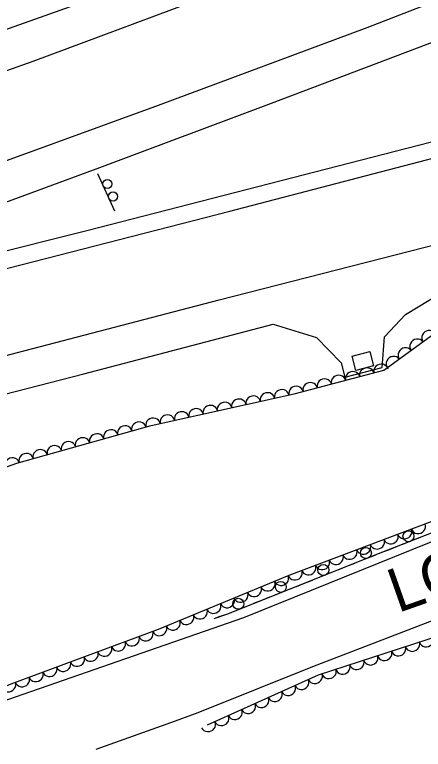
# Model space of a CAD drawing. Extents: x 1722896 to 1754269, y 648279 to 666297.
# Drawn here: x 1745790.3 to 1745902, y 651729.1 to 651929.7 of the extents above; entities that cross this region are included whole.
import ezdxf

# ---------------------------------------------------------------- set-up
doc = ezdxf.new("R2010")
doc.units = 0
for name, color, linetype in [('DESIGN - PUBLIC HEARING - Shapes', 7, 'Continuous'), ('DESIGN - SCRATCH - User 1', 7, 'Continuous'), ('DESIGN - SHEET - Linework', 7, 'Continuous'), ('SURVEY - CENTERLINE - Preliminary Text', 7, 'Continuous'), ('SURVEY - DRAINAGE - Natural Features', 7, 'Continuous'), ('SURVEY - VEGETATION - Features with Text', 7, 'Continuous')]:
    doc.layers.add(name, color=color, linetype=linetype)

msp = doc.modelspace()

# ---------------------------------------------------------------- linework, layer by layer
at = {"layer": 'DESIGN - PUBLIC HEARING - Shapes'}
msp.add_line((1745817.67, 651876.08), (1745813.07, 651886.29), dxfattribs=at)
for centre in [(1745815.67, 651883.49), (1745817.21, 651880.07)]:
    msp.add_circle(centre, 1.25, dxfattribs=at)
at = {"layer": 'DESIGN - SCRATCH - User 1'}
for points in [[(1746066.91, 651852.5), (1746061.49, 651849.32), (1746045.09, 651842.55), (1746020.76, 651833.25), (1745982.58, 651818.25), (1745944.91, 651804.65), (1745914.14, 651792.06), (1745890.86, 651782.94), (1745848.22, 651765.98), (1745844.76, 651764.8)], [(1745900.58, 651786.75), (1745896.3, 651785.07)], [(1745894.81, 651784.49), (1745892.62, 651783.63)], [(1745892.62, 651783.63), (1745890.86, 651782.94), (1745890.43, 651782.77)], [(1745888.95, 651782.18), (1745884.67, 651780.48)], [(1745881, 651779.02), (1745878.82, 651778.15)], [(1745883.19, 651779.89), (1745881, 651779.02)], [(1745877.33, 651777.56), (1745873.06, 651775.86)], [(1745869.39, 651774.4), (1745867.2, 651773.53)], [(1745871.57, 651775.27), (1745869.39, 651774.4)], [(1745865.72, 651772.94), (1745861.44, 651771.24)], [(1745859.96, 651770.65), (1745857.77, 651769.78)], [(1745854.1, 651768.32), (1745849.83, 651766.62)], [(1745857.77, 651769.78), (1745855.59, 651768.91)], [(1745846.12, 651765.27), (1745844.76, 651764.8)], [(1745848.34, 651766.03), (1745848.22, 651765.98), (1745846.12, 651765.27)]]:
    msp.add_lwpolyline(points, dxfattribs=at)
for centre, start, end in [((1745897.91, 651787.31), 44.6515, 44.6417), ((1745886.28, 651782.73), 44.949, 44.9392), ((1745874.66, 651778.11), 44.949, 44.9392), ((1745863.05, 651773.49), 44.949, 44.9392), ((1745851.43, 651768.87), 44.949, 44.9392)]:
    msp.add_arc(centre, 1.5, start, end, dxfattribs=at)
at = {"layer": 'SURVEY - CENTERLINE - Preliminary Text'}
for points in [[(1746303.01, 652121.12), (1746246.8, 652099.43), (1746177.57, 652073.32), (1746119.71, 652051.16), (1746070.06, 652032.29), (1746003.82, 652007.02), (1745946.32, 651984.75), (1745890.56, 651963.9), (1745819.38, 651936.83), (1745752.62, 651913.08), (1745685.92, 651891.02), (1745622.97, 651873.11), (1745559.62, 651857.03), (1745487.15, 651840.76), (1745421.62, 651829.19), (1745395.03, 651824.97)], [(1745399.36, 651815.27), (1745411.88, 651816.91), (1745465.34, 651825.96), (1745515.9, 651836.04), (1745567.23, 651847.52), (1745611.74, 651858.83), (1745670.74, 651875.27), (1745730.52, 651894.1), (1745795.37, 651917.02), (1745856.46, 651939.83), (1745930.5, 651967.03), (1746019.22, 652001.64), (1746092.33, 652029.34), (1746160.94, 652055.71), (1746221.98, 652078.96), (1746306.63, 652111.37)], [(1746314.05, 652089.26), (1746256.2, 652067.24), (1746203.16, 652046.87), (1746138.18, 652022.14), (1746074.46, 651998.01), (1746018.78, 651976.67), (1745958.21, 651953.98), (1745886.52, 651926.14), (1745829.56, 651904.86), (1745773.43, 651884.51), (1745720.17, 651866.71), (1745653.05, 651846.14), (1745596.51, 651831.05), (1745526.95, 651814.64), (1745465.5, 651802.25), (1745413.61, 651793.89), (1745409.28, 651793.09)], [(1745411.5, 651788.12), (1745440.76, 651790.19), (1745487.3, 651796.04), (1745530.76, 651802.48), (1745569.12, 651808.93), (1745605.18, 651816.28), (1745656.62, 651827.53), (1745714.9, 651841.58), (1745765.32, 651854.54), (1745849.08, 651876.07), (1745913.35, 651892.8), (1745953.64, 651903.18), (1746015.54, 651918.12), (1746059.03, 651927.81), (1746089.39, 651933.47), (1746132.89, 651939.52), (1746176.75, 651942.33), (1746218.67, 651942.41), (1746262.45, 651940.09), (1746302.26, 651935.65), (1746338.56, 651929.58), (1746373.48, 651921.96)], [(1745911.56, 651924.86), (1745860.37, 651905.49), (1745813.49, 651887.93), (1745772.42, 651872.76), (1745714.74, 651849.25), (1745716.04, 651847.17), (1745754.04, 651856.73), (1745810.06, 651870.74), (1745913.06, 651897.24)], [(1745410.03, 651764.7), (1745430.6, 651766.35), (1745497.55, 651773.98), (1745583.84, 651788.31), (1745675.68, 651808.49), (1745762.43, 651830.05), (1745846.17, 651851.86), (1745926.3, 651872.36), (1745991.26, 651888.89), (1746055.46, 651903.42), (1746108.61, 651913.15), (1746154.41, 651917.94), (1746187.75, 651919.35), (1746220.25, 651918.99), (1746258.58, 651917.01), (1746293.76, 651913.66), (1746323.53, 651908.97), (1746355.7, 651902.68), (1746382.02, 651896.03)], [(1746171.9, 651800.85), (1746159.91, 651831.93), (1746149.5, 651853.33), (1746138.25, 651863.94), (1746127, 651865.81), (1746106.44, 651863.46), (1746072.41, 651851.99), (1746022.36, 651832.4), (1745974.24, 651813.96), (1745917.32, 651791.1), (1745852.87, 651765.02), (1745775.45, 651738.16)], [(1745413.91, 651754.68), (1745429, 651755.83), (1745493.42, 651763.63), (1745559.03, 651773.8), (1745617.15, 651784.68), (1745666.95, 651795.96), (1745743.69, 651814.79), (1745809.25, 651831.63), (1745860.92, 651845.17), (1745872.82, 651841.56), (1745879.5, 651834.63), (1745880.5, 651830.78), (1745890.77, 651833.36), (1745891.38, 651841.74), (1745897.07, 651847.81), (1745909.99, 651855.68)], [(1745812.64, 651729.15), (1745834.24, 651736.88), (1745840.48, 651739.17), (1745871.76, 651751.77), (1745946.35, 651780.45), (1745992.47, 651796.73), (1746041.29, 651815.71), (1746092.75, 651835.26), (1746111.87, 651841.23), (1746122.61, 651842.52), (1746134.12, 651834.63), (1746140.66, 651823.9), (1746149.78, 651799.54)]]:
    msp.add_lwpolyline(points, dxfattribs=at)
at = {"layer": 'SURVEY - DRAINAGE - Natural Features'}
msp.add_line((1745885.47, 651835.15), (1745885.47, 651835.15), dxfattribs=at)
msp.add_lwpolyline([(1745883.55, 651832.58), (1745882.55, 651836.46), (1745887.39, 651837.71), (1745888.39, 651833.84), (1745883.55, 651832.58)], dxfattribs=at)
at = {"layer": 'SURVEY - VEGETATION - Features with Text'}
for points in [[(1745769.35, 651736.6), (1745745.67, 651739.01), (1745746.17, 651758.49), (1745731.22, 651777.43), (1745746.17, 651791.37), (1745790.89, 651807.29), (1745827.66, 651817.59), (1745866.66, 651826.22), (1745891.22, 651832.63), (1745910.88, 651846.94)], [(1745909.14, 651793.14), (1745865.22, 651776.62), (1745829.55, 651761.9), (1745789.27, 651746.97), (1745769.3, 651738.28)], [(1745965.44, 651766.67), (1745962.88, 651770.46), (1745955.35, 651776.59), (1745941.53, 651774.59), (1745906.83, 651760.33), (1745873.27, 651749.36), (1745842.97, 651735.74)]]:
    msp.add_lwpolyline(points, dxfattribs=at)
for centre, major_axis in [((1745903.49, 651841.56), (1.62, 1.18)), ((1745900.25, 651839.21), (1.62, 1.18)), ((1745897.02, 651836.85), (1.62, 1.18)), ((1745893.79, 651834.5), (1.62, 1.18)), ((1745890.42, 651832.42), (1.94, 0.5)), ((1745882.68, 651830.4), (1.94, 0.5)), ((1745886.55, 651831.41), (1.94, 0.5)), ((1745874.94, 651828.38), (1.94, 0.5)), ((1745878.81, 651829.39), (1.94, 0.5)), ((1745867.2, 651826.37), (1.94, 0.5)), ((1745871.07, 651827.38), (1.94, 0.5)), ((1745859.39, 651824.62), (1.95, 0.43)), ((1745863.3, 651825.48), (1.95, 0.43)), ((1745851.58, 651822.89), (1.95, 0.43)), ((1745855.49, 651823.75), (1.95, 0.43)), ((1745839.87, 651820.29), (1.95, 0.43)), ((1745843.77, 651821.16), (1.95, 0.43)), ((1745847.68, 651822.02), (1.95, 0.43)), ((1745832.05, 651818.57), (1.95, 0.43)), ((1745835.96, 651819.43), (1.95, 0.43)), ((1745824.29, 651816.65), (1.93, 0.54)), ((1745828.15, 651817.7), (1.95, 0.43)), ((1745816.59, 651814.49), (1.93, 0.54)), ((1745820.44, 651815.57), (1.93, 0.54)), ((1745808.88, 651812.33), (1.93, 0.54)), ((1745812.74, 651813.41), (1.93, 0.54)), ((1745801.18, 651810.17), (1.93, 0.54)), ((1745805.03, 651811.25), (1.93, 0.54)), ((1745797.33, 651809.1), (1.93, 0.54)), ((1745789.65, 651806.85), (1.88, 0.67)), ((1745793.48, 651808.02), (1.93, 0.54)), ((1745900.61, 651789.93), (-1.87, -0.7)), ((1745896.87, 651788.52), (-1.87, -0.7)), ((1745889.38, 651785.71), (-1.87, -0.7)), ((1745893.12, 651787.12), (-1.87, -0.7)), ((1745885.63, 651784.3), (-1.87, -0.7)), ((1745881.89, 651782.89), (-1.87, -0.7)), ((1745874.4, 651780.07), (-1.87, -0.7)), ((1745878.15, 651781.48), (-1.87, -0.7)), ((1745870.66, 651778.66), (-1.87, -0.7)), ((1745863.2, 651775.78), (-1.85, -0.76)), ((1745866.92, 651777.25), (-1.87, -0.7)), ((1745859.5, 651774.26), (-1.85, -0.76)), ((1745855.8, 651772.73), (-1.85, -0.76)), ((1745848.41, 651769.68), (-1.85, -0.76)), ((1745852.11, 651771.2), (-1.85, -0.76)), ((1745844.71, 651768.15), (-1.85, -0.76)), ((1745841.01, 651766.63), (-1.85, -0.76)), ((1745833.62, 651763.58), (-1.85, -0.76)), ((1745837.31, 651765.1), (-1.85, -0.76)), ((1745829.92, 651762.05), (-1.85, -0.76)), ((1745826.17, 651760.65), (-1.88, -0.7)), ((1745818.67, 651757.87), (-1.88, -0.7)), ((1745822.42, 651759.26), (-1.88, -0.7)), ((1745899.01, 651757.78), (-1.9, -0.62)), ((1745902.81, 651759.02), (-1.9, -0.62)), ((1745814.92, 651756.47), (-1.88, -0.7)), ((1745895.2, 651756.53), (-1.9, -0.62)), ((1745807.42, 651753.69), (-1.88, -0.7)), ((1745811.17, 651755.08), (-1.88, -0.7)), ((1745887.6, 651754.05), (-1.9, -0.62)), ((1745891.4, 651755.29), (-1.9, -0.62)), ((1745803.67, 651752.3), (-1.88, -0.7)), ((1745880, 651751.56), (-1.9, -0.62)), ((1745883.8, 651752.8), (-1.9, -0.62)), ((1745796.17, 651749.52), (-1.88, -0.7)), ((1745799.92, 651750.91), (-1.88, -0.7)), ((1745876.19, 651750.32), (-1.9, -0.62)), ((1745792.42, 651748.13), (-1.88, -0.7)), ((1745868.78, 651747.34), (-1.82, -0.82)), ((1745872.43, 651748.98), (-1.82, -0.82)), ((1745788.68, 651746.71), (-1.83, -0.8)), ((1745865.13, 651745.7), (-1.82, -0.82)), ((1745861.48, 651744.06), (-1.82, -0.82)), ((1745857.83, 651742.42), (-1.82, -0.82)), ((1745854.19, 651740.78), (-1.82, -0.82)), ((1745846.89, 651737.5), (-1.82, -0.82)), ((1745850.54, 651739.14), (-1.82, -0.82)), ((1745843.24, 651735.86), (-1.82, -0.82))]:
    msp.add_ellipse(centre, major_axis=major_axis, ratio=0.940188, start_param=0, end_param=3.141593, dxfattribs=at)

# ---------------------------------------------------------------- texts
at = {"layer": 'DESIGN - SHEET - Linework'}
msp.add_text('LONGVIEW AVE.', height=12, rotation=19.4452, dxfattribs=at).set_placement((1745895.02, 651766.31))

doc.saveas('drawing.dxf')
